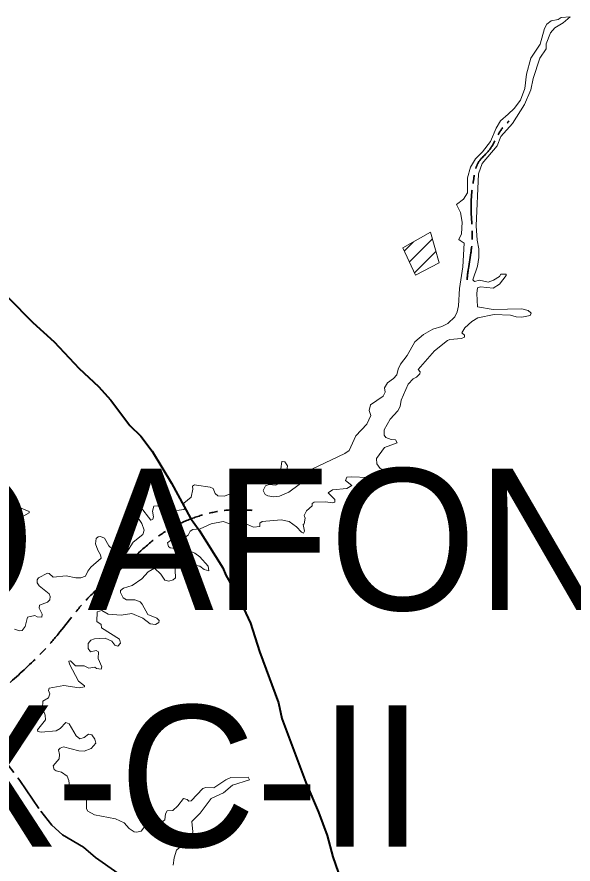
# Model space of a CAD drawing. Extents: x 553962 to 842807, y 8883888 to 9032388.
# Drawn here: x 580576 to 582541, y 8913256 to 8916251 of the extents above; entities that cross this region are included whole.
import ezdxf

# ---------------------------------------------------------------- set-up
doc = ezdxf.new("R2010")
doc.units = 0
doc.header["$LTSCALE"] = 20
doc.linetypes.add('LONG_DASH_SHORT_DASH', pattern=[9.9, 6, -1.2, 1.5, -1.2])
doc.layers.add('6', color=7, linetype='Continuous', lineweight=13)

msp = doc.modelspace()

# ---------------------------------------------------------------- linework, layer by layer
at = {"layer": '6'}
for p, q in [((581944.55, 8915423.39), (581976.95, 8915455.8)), ((581962.72, 8915385), (582044.42, 8915466.7)), ((581980.9, 8915346.61), (582056.61, 8915422.32))]:
    msp.add_line(p, q, dxfattribs=at)
for points in [[(582304.81, 8915340.4), (582304.75, 8915341.97), (582286.61, 8915341.95), (582281.64, 8915334.12), (582260.46, 8915320.55), (582240.87, 8915313.3), (582210.34, 8915320.08), (582192.49, 8915316.29), (582186.95, 8915321.8), (582203.92, 8915370.27), (582208.16, 8915400.99), (582208.15, 8915431.4), (582202.21, 8915462.04), (582198.81, 8915513.03), (582207.28, 8915696.33), (582219.64, 8915733.03), (582273.12, 8915795.88), (582285.52, 8915829.1), (582327.11, 8915874.52), (582370.11, 8915942.24), (582370.11, 8915942.24), (582392.54, 8915993.05), (582400.2, 8916033.89), (582423.98, 8916105.21), (582445.64, 8916138.35), (582446.53, 8916156.68), (582461.8, 8916195.28), (582477.05, 8916212.24), (582506.57, 8916230.24), (582531.5, 8916251.23), (582531.5, 8916251.23)], [(582531.5, 8916251.23), (582499.62, 8916248.86), (582488.13, 8916242.03), (582463.46, 8916237.32), (582448.17, 8916226.25), (582440.53, 8916210.53), (582424.42, 8916155.46), (582392.51, 8916105.09), (582376.84, 8916049.18), (582370.87, 8915998.15), (582356, 8915957.37), (582333.48, 8915927.2), (582311.78, 8915907.76)], [(582311.78, 8915907.76), (582284.6, 8915883.4), (582269.34, 8915857.95), (582249.34, 8915811.17), (582221.79, 8915774.3), (582196.29, 8915750.08), (582178.44, 8915720.35), (582168.22, 8915682.86), (582167.77, 8915629.77), (582154.62, 8915606.44), (582129.94, 8915587.68)], [(582129.94, 8915587.68), (582144.05, 8915559.54), (582149.1, 8915525.67), (582146.56, 8915484.98), (582137.24, 8915464.08), (582142.59, 8915460.63)], [(582142.59, 8915460.63), (582156.27, 8915451.81), (582151.69, 8915368.04), (582140.18, 8915291.2), (582136.77, 8915229.97), (582131.71, 8915208.45), (582123.61, 8915190.55), (582099.01, 8915168.02), (582077.03, 8915157.43), (582046.29, 8915148.02), (582013.11, 8915128.45), (581982.54, 8915102.53), (581954.94, 8915054.14), (581931.92, 8915023.38), (581923.53, 8915006.59), (581918.41, 8914986.21), (581907.33, 8914972.53), (581886.12, 8914958.11), (581874.66, 8914940.22), (581877.18, 8914924.94), (581869.97, 8914910.54), (581824.93, 8914879.89), (581820.28, 8914860.02), (581826.19, 8914842.57), (581812.21, 8914812.02), (581773.54, 8914769.91), (581749.74, 8914718.08), (581734.87, 8914707.88), (581618.51, 8914652.67), (581573.39, 8914598.24), (581537.32, 8914570.66), (581503.67, 8914556.72), (581482.89, 8914554.94), (581462.55, 8914557.91), (581453.22, 8914563.45), (581445.99, 8914577.45), (581454.52, 8914593.18), (581467.64, 8914597.83), (581490.62, 8914595.75), (581501.3, 8914601.32), (581518.29, 8914617.09), (581529.23, 8914637.78), (581531.79, 8914664.72), (581522.84, 8914678.55), (581513.24, 8914679.95)], [(582391.72, 8915204.79), (582382.31, 8915213.94), (582360.68, 8915219.82), (582258.66, 8915217.28), (582203.87, 8915226.76), (582200.94, 8915273.36), (582203.53, 8915293.34), (582213.64, 8915297.15), (582259.26, 8915292.96), (582281.69, 8915306.54), (582304.92, 8915337.39), (582304.81, 8915340.4)], [(581970.7, 8914614.28), (581969.71, 8914618.14), (581939.18, 8914627.18), (581859.82, 8914655.19), (581847.92, 8914671.72), (581847.05, 8914690.46), (581875.04, 8914728.64), (581919.25, 8914745.32), (581914.15, 8914756.29), (581898.44, 8914757.17), (581880.15, 8914764.01), (581873.8, 8914772.94), (581874.23, 8914791.57), (581895.44, 8914828.92), (581922.37, 8914858.5), (581929.88, 8914873.57), (581934.15, 8914896.98), (581958.33, 8914952.97), (581975.77, 8914971.7), (581987.7, 8914977.7), (581999.97, 8914989.56), (582001.26, 8914997.16), (581993.68, 8915005.34), (582052.2, 8915070.66), (582097.66, 8915107.21), (582105.77, 8915110.63), (582146.5, 8915114.88), (582157.55, 8915119.55), (582157.98, 8915125.95), (582147.87, 8915134.44), (582158.44, 8915151.77), (582183.94, 8915174.79), (582204.66, 8915187.9), (582262.16, 8915199.85), (582320.69, 8915196.45), (582340.29, 8915190.94), (582360.68, 8915189.66), (582389.51, 8915195.6), (582392.88, 8915203.66), (582391.72, 8915204.79)], [(581513.24, 8914679.95), (581512.43, 8914680.06), (581508.79, 8914653.41), (581491.48, 8914637.82), (581474.49, 8914634.82), (581445.6, 8914641.17), (581429.03, 8914641.6), (581409.86, 8914629.72), (581374.23, 8914618.68), (581358.5, 8914604.25), (581361.83, 8914589.35), (581349.07, 8914573.19), (581309.4, 8914556.63), (581285.81, 8914557.92), (581276.89, 8914565.98), (581269.26, 8914583.78), (581258.66, 8914589.32), (581210.77, 8914595.63)], [(581589.22, 8914426.69), (581589.22, 8914426.69), (581592.12, 8914433.46), (581587.46, 8914456.33), (581590.86, 8914459.01), (581595.08, 8914478.73), (581591.29, 8914488.7), (581599.81, 8914505.67), (581618.87, 8914522.65), (581619.79, 8914530.74), (581626.54, 8914535.38), (581666.47, 8914537.09), (581692.63, 8914533.69), (581700.02, 8914536.27), (581699.56, 8914544.76), (581675.87, 8914568.55), (581691.17, 8914579.57), (581742.05, 8914584.67), (581759.47, 8914595.27), (581736.98, 8914611.96), (581742.07, 8914623.73), (581758.29, 8914625.88), (581816.17, 8914623.31), (581861.95, 8914605.5), (581920.48, 8914612.71), (581952.13, 8914607.63), (581970.7, 8914614.28)], [(581210.77, 8914595.63), (581203.05, 8914596.65), (581196.84, 8914592.81), (581198.25, 8914581.67), (581192.34, 8914553.66), (581166.01, 8914532.41), (581169.37, 8914513.35), (581166.09, 8914510.41), (581166.09, 8914510.41), (581115.02, 8914502.26), (581094.76, 8914509.41), (581074.23, 8914522.63), (581059.84, 8914522.21), (581054.7, 8914504.43), (581058.48, 8914483.41), (581056.79, 8914475.93), (581048.78, 8914471.71), (581012.24, 8914519.21), (580995.19, 8914531.12), (580987.1, 8914531.11), (580976.98, 8914519.71), (581017.39, 8914460.05), (581025.78, 8914437.2), (581020.66, 8914421.08), (580987.18, 8914394.79), (580965.03, 8914358.67), (580941.84, 8914352.72), (580927.24, 8914357.4), (580901.35, 8914381.98), (580885.58, 8914408.77), (580871.11, 8914413.89), (580862.69, 8914413.47), (580855.86, 8914407.87), (580854.17, 8914388.82), (580861.81, 8914365.88), (580871.99, 8914349.72), (580873.67, 8914337.81), (580837.59, 8914305.55), (580826.13, 8914291.52), (580818.41, 8914274.09), (580801.53, 8914268.6), (580784.53, 8914267.74), (580750.5, 8914275.8), (580704.66, 8914270.72), (580690.14, 8914283.43), (580684.22, 8914284.3)], [(580540.89, 8914453.73), (580619.06, 8914497.91), (580619.2, 8914502.63), (580590.8, 8914514.98), (580573.81, 8914515)], [(581253.97, 8914292.69), (581252.07, 8914309.01), (581222.55, 8914342.89), (581204.23, 8914356.1), (581177.1, 8914367.14), (581117.05, 8914374.03), (581111.62, 8914378.66), (581107.81, 8914392.59), (581119.68, 8914401.72), (581171.23, 8914413.53), (581181.27, 8914419.43), (581188.53, 8914432.99), (581198.29, 8914438.94), (581223.09, 8914441.97), (581262.87, 8914458.91), (581305.35, 8914467.84), (581344.44, 8914452.98), (581380.08, 8914461.46), (581411.52, 8914447.05), (581411.52, 8914447.05), (581434.48, 8914450.02), (581434.95, 8914461.03), (581442.16, 8914467.82), (581510.18, 8914473.35), (581538.21, 8914466.96), (581564.55, 8914448.26), (581581.51, 8914430.04), (581589.22, 8914426.69)], [(580572.47, 8914376.08), (580587.76, 8914415.11), (580600.05, 8914432.92), (580594.17, 8914444.01), (580588.07, 8914444.45), (580554.21, 8914431.31)], [(580725.84, 8913628.34), (580726.7, 8913643.67), (580723.31, 8913659.72), (580728.45, 8913666.16), (580740.3, 8913670.81), (580794.68, 8913656.81), (580813.37, 8913655.96), (580838.48, 8913665.33), (580854.98, 8913683.28), (580851.93, 8913698.16), (580840.67, 8913713.18), (580828.64, 8913715.82), (580813.33, 8913704.37), (580798.55, 8913699.73), (580785.37, 8913709.46), (580760.36, 8913752.67), (580748.78, 8913757.45), (580748.78, 8913757.45), (580728.66, 8913735.26), (580715.27, 8913727.76), (580662.13, 8913722.66), (580649.86, 8913724.77), (580648.63, 8913731.28), (580677.42, 8913766.89), (580675.76, 8913782.82), (580666.31, 8913808.87), (580667.25, 8913831.83), (580687.6, 8913843.75), (580692.27, 8913857.75), (580687.64, 8913870.5), (580689.81, 8913878.14), (580742, 8913887.49), (580796.33, 8913879.43), (580814.64, 8913883.3), (580814.96, 8913886.74), (580794.16, 8913902.95), (580761.55, 8913963.12), (580759.95, 8913974.21), (580765.79, 8913975.42), (580783.69, 8913957.59), (580814.22, 8913956.74), (580830.38, 8913949.55), (580851.06, 8913952.07), (580857.56, 8913947.41), (580873.23, 8913945.73), (580876.22, 8913953.8), (580863.1, 8913983.04), (580864.36, 8914006.4), (580856.67, 8914011.54), (580836.32, 8914006.47), (580827.88, 8914019.04), (580827.4, 8914036.13), (580836.79, 8914048.53), (580849.91, 8914053.18), (580888.1, 8914054.47), (580910.94, 8914044.36), (580922.61, 8914030.24), (580932.33, 8914027.3), (580941.67, 8914037.09), (580938.62, 8914051.98), (580874.78, 8914092.1), (580873.28, 8914103.69), (580858.91, 8914113.85), (580859.26, 8914147.88), (580876.3, 8914152.58), (580898.74, 8914139.87), (580944.23, 8914136.47), (580982.46, 8914142.82), (581020.56, 8914125.49), (581047.53, 8914105.45), (581065.73, 8914103.75), (581077.61, 8914110.99), (581078.43, 8914117.42), (581070.37, 8914125.85), (581038.98, 8914138.59), (581019.02, 8914175.5), (581011.31, 8914183.21), (580992.66, 8914190.83), (580963.77, 8914190), (580951, 8914197.28), (580941.69, 8914216.87), (580942.55, 8914223.97), (580952.62, 8914232.38), (580983.27, 8914241.38), (581017.34, 8914264.8), (581039.82, 8914289.82), (581062.29, 8914302.12), (581084.38, 8914280.95), (581098.88, 8914260.1), (581112.52, 8914256.7), (581127.76, 8914260.94), (581136.68, 8914268.22), (581133.72, 8914323.34), (581146.84, 8914336.97), (581158.81, 8914337.38), (581171.12, 8914329.72), (581182.2, 8914317.86), (581222.03, 8914309.38), (581237.53, 8914298.25), (581253.97, 8914292.69), (581253.97, 8914292.69)], [(580684.22, 8914284.3), (580652.76, 8914268.54), (580647.28, 8914260.93), (580647.28, 8914251.17), (580654.94, 8914239.67), (580690.15, 8914211.62), (580693.56, 8914201.84), (580692.7, 8914190.43), (580684.25, 8914182.38), (580655.76, 8914171.66), (580654.49, 8914160.68), (580665.08, 8914139.91), (580664.2, 8914129.69), (580647.69, 8914130.09), (580639, 8914135.59), (580613.32, 8914128.83), (580604.78, 8914096.57), (580594.41, 8914082.04), (580584.77, 8914081.24), (580567.65, 8914087.2)], [(581395.46, 8913558.82), (581393.36, 8913563.96), (581331.82, 8913562.51), (581313.73, 8913554.76), (581271.74, 8913526.37), (581243.63, 8913526.82), (581233.14, 8913523.37), (581192.33, 8913479.66), (581183.85, 8913479.23), (581177.34, 8913484.8), (581165.2, 8913488.14), (581145.18, 8913462.65), (581126.88, 8913445.24), (581106.92, 8913444.33), (581101.01, 8913433.75), (581099.29, 8913412.99), (581092.95, 8913408.3), (581068.23, 8913410.38), (581049.54, 8913408.24), (581037.28, 8913402.31), (581015.12, 8913373), (581000.31, 8913368.77), (580990.96, 8913370.46), (580972.74, 8913381.89), (580954.84, 8913402.31), (580924.68, 8913415.91), (580849.96, 8913430.77), (580826.22, 8913443.46), (580821.86, 8913451.74), (580821.44, 8913483.84), (580806.15, 8913497.9), (580773.44, 8913511.08), (580761.98, 8913528.93), (580759.43, 8913551.82), (580753.88, 8913567.57), (580733.55, 8913581.15), (580714.81, 8913585.44), (580708.04, 8913590.53), (580703.78, 8913603.27), (580725.84, 8913628.34)], [(581127.74, 8913252.73), (581131.62, 8913278.38), (581140.44, 8913305.31), (581149.49, 8913313.95), (581174.53, 8913317.8), (581189.36, 8913334.34), (581198.28, 8913370.03), (581194.51, 8913407.43), (581223.35, 8913436.73), (581262.91, 8913488.59), (581306.23, 8913508.13), (581338.1, 8913534.88), (581397.53, 8913553.75), (581395.46, 8913558.82)]]:
    msp.add_lwpolyline(points, dxfattribs=at)
msp.add_lwpolyline([(581939.33, 8915434.41), (581984.74, 8915338.49), (582067.64, 8915382.17), (582037.9, 8915490.44)], close=True, dxfattribs=at)
at = {"layer": '6', "lineweight": 40}
msp.add_lwpolyline([(580544.77, 8915258.88), (580632.37, 8915170.43), (580707.46, 8915102.25), (580796.09, 8915008), (580864.8, 8914944.91), (580908.04, 8914896.49), (580975.56, 8914807.35), (581014.1, 8914768.79), (581054.2, 8914715.72), (581122.09, 8914603.31), (581189.97, 8914478.8), (581219.58, 8914436.93), (581303.37, 8914303.8), (581314.5, 8914278.21), (581358.58, 8914198.63), (581400.98, 8914107.78), (581433.39, 8914007.53), (581499.95, 8913825.99), (581512.08, 8913770.6), (581596.82, 8913544.91), (581641.79, 8913440.24), (581672.34, 8913357.53), (581692.81, 8913281.99), (581711.37, 8913227.56)], dxfattribs=at)
at = {"layer": '6', "linetype": 'LONG_DASH_SHORT_DASH', "lineweight": 35}
msp.add_lwpolyline([(580296.78, 8914021.66), (580327.48, 8913929.55), (580356.82, 8913860.53), (580406.98, 8913765.42), (580438.53, 8913736.44), (580458.46, 8913709.16), (580491.28, 8913675.48), (580586.86, 8913551.79), (580660.34, 8913442.88), (580699.25, 8913393.59), (580737.33, 8913359.64), (580811.65, 8913316.19), (580853.99, 8913279.92), (580932.21, 8913223.81)], dxfattribs=at)
for points in [[(582166.93, 8915321.85), (582167.51, 8915329.76), (582184.39, 8915456.38), (582181.01, 8915596.51), (582191.14, 8915684.29), (582204.64, 8915733.25), (582245.13, 8915780.52), (582285.63, 8915849.74), (582314.87, 8915883.42)], [(580405.85, 8913765.08), (580507.09, 8913857.89), (580714.64, 8914060.38), (580822.64, 8914192), (580952.57, 8914306.74), (581077.44, 8914416.42), (581210.75, 8914483.92), (581355.86, 8914509.23), (581407.65, 8914506.82)]]:
    msp.add_spline(points, degree=3, dxfattribs=at)

# ---------------------------------------------------------------- texts
at = {"layer": '6'}
for s, p in [('(PAULO AFONSO)', (578150.54, 8914154.4)), ('SC-24-X-C-II', (578150.54, 8913317.34))]:
    msp.add_text(s, height=500, dxfattribs=at).set_placement(p)

doc.saveas('drawing.dxf')
